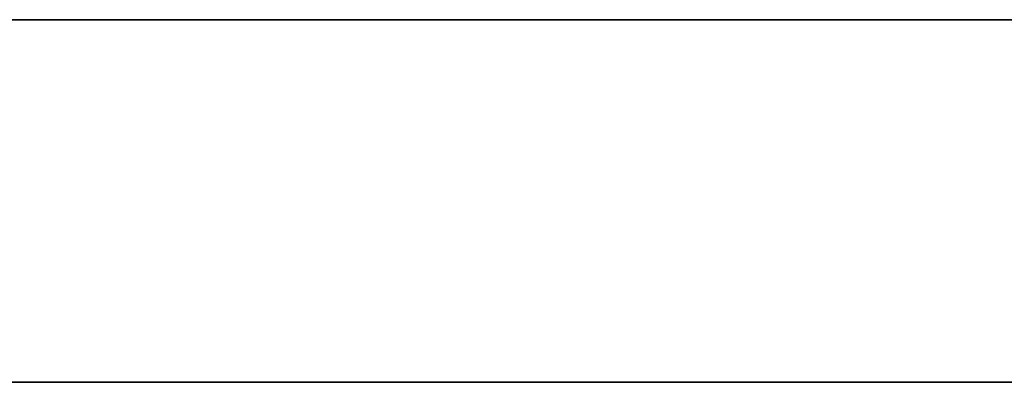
# Model space of a CAD drawing. Header units: millimetres. Extents: x -1100 to 1100, y -7 to 710.
# Tile 483 of 507: x 974.27 to 986.5, y 705.5 to 710. Entities that reach past the tile are written whole.
import ezdxf

# ---------------------------------------------------------------- set-up
doc = ezdxf.new("R2010")
doc.units = ezdxf.units.MM
doc.header["$MEASUREMENT"] = 0
doc.layers.add('IGES LEVEL 15', color=7, linetype='Continuous')

msp = doc.modelspace()

# ---------------------------------------------------------------- linework, layer by layer
at = {"layer": 'IGES LEVEL 15'}
for points in [[(-1100, 710, 0), (-1100, 710, 1200), (1100, 710, 1200), (1100, 710, 0)], [(1100, 710, 0), (1100, 710, -1200), (-1100, 710, -1200), (-1100, 710, 0)]]:
    msp.add_rational_spline(points, [1, 0.333333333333, 0.333333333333, 1], degree=3, dxfattribs=at)
at = {"layer": 'IGES LEVEL 15', "color": 253}
for points in [[(-1100, 710, 0), (-1100, 710, 1200), (1100, 710, 1200), (1100, 710, 0)], [(1100, 710, 0), (1100, 710, -1200), (-1100, 710, -1200), (-1100, 710, 0)], [(-1100, 710, 0), (-1100, 710, 1200), (1100, 710, 1200), (1100, 710, 0)], [(1100, 710, 0), (1100, 710, -1200), (-1100, 710, -1200), (-1100, 710, 0)], [(-1100, 705.5, 0), (-1100, 705.5, 1200), (1100, 705.5, 1200), (1100, 705.5, 0)], [(1100, 705.5, 0), (1100, 705.5, -1200), (-1100, 705.5, -1200), (-1100, 705.5, 0)]]:
    msp.add_rational_spline(points, [1, 0.333333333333, 0.333333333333, 1], degree=3, dxfattribs=at)
msp.add_open_spline([(-1100, 710, 0), (0, 710, 0), (1100, 710, 0)], degree=2, dxfattribs=at)

doc.saveas('drawing.dxf')
